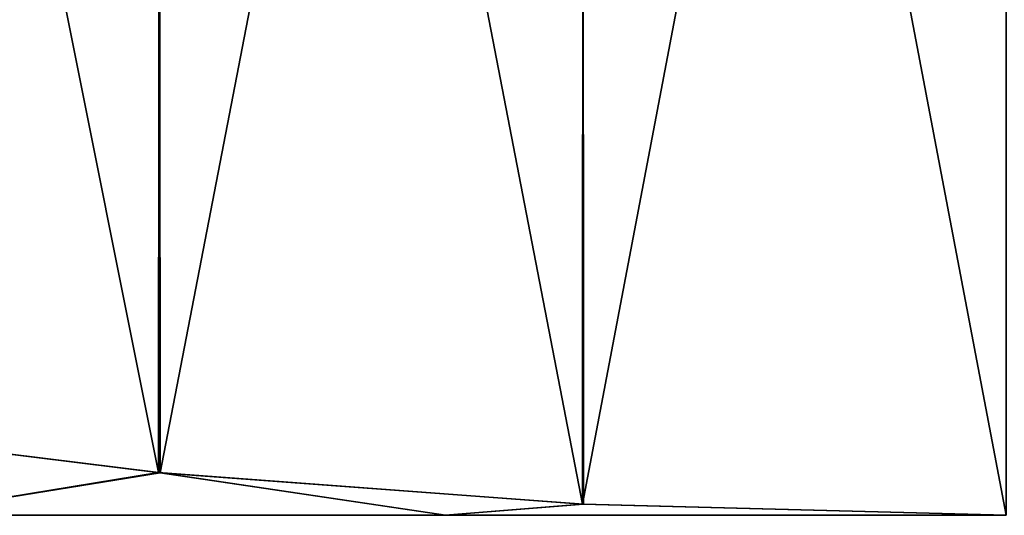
# Model space of a CAD drawing. Header units: metres. Extents: x -205 to 205, y -104 to 104.
# Tile 730 of 1056: x -3.08 to -0.01, y -76.96 to -75.41. Entities that reach past the tile are written whole.
import ezdxf

# ---------------------------------------------------------------- set-up
doc = ezdxf.new("R2010")
doc.units = ezdxf.units.M
doc.layers.add('solid_01_2-CONSUMER_EHM_BOX_SW0001', color=7, linetype='CONTINUOUS')

msp = doc.modelspace()

# ---------------------------------------------------------------- linework, layer by layer
at = {"layer": 'solid_01_2-CONSUMER_EHM_BOX_SW0001'}
for points in [[(-0.000081, -69.958565, 9.5), (-0.000086, -76.958565, 9.5), (-1.322059, -76.923775, 9.5)], [(-1.318869, -69.993118, 9.5), (-0.000081, -69.958565, 9.5), (-1.322059, -76.923775, 9.5)], [(-1.322052, -69.993362, 39.5), (-0.000084, -76.958565, 39.5), (-0.000079, -69.958565, 39.5)], [(-2.644528, -70.092117, 39.5), (-2.639247, -76.825546, 39.5), (-1.322052, -69.993362, 39.5)], [(-1.322052, -69.993362, 39.5), (-2.639247, -76.825546, 39.5), (-1.318873, -76.924019, 39.5)], [(-2.639244, -70.091591, 9.5), (-1.318869, -69.993118, 9.5), (-1.322059, -76.923775, 9.5)], [(-1.322052, -69.993362, 39.5), (-1.318873, -76.924019, 39.5), (-0.000084, -76.958565, 39.5)], [(-3.963718, -70.255676, 39.5), (-3.957241, -76.662422, 39.5), (-2.644528, -70.092117, 39.5)], [(-2.644528, -70.092117, 39.5), (-3.957241, -76.662422, 39.5), (-2.639247, -76.825546, 39.5)], [(-3.957237, -70.254707, 9.5), (-2.639244, -70.091591, 9.5), (-2.644534, -76.825012, 9.5)], [(-2.639244, -70.091591, 9.5), (-1.322059, -76.923775, 9.5), (-2.644534, -76.825012, 9.5)], [(-3.957237, -70.254707, 9.5), (-2.644534, -76.825012, 9.5), (-3.963723, -76.661453, 9.5)], [(-3.963723, -76.661453, 9.5), (-2.644534, -76.825012, 9.5), (-3.457635, -76.958565, 9.904031)], [(-2.639247, -76.825546, 39.5), (-3.957241, -76.662422, 39.5), (-3.457634, -76.958565, 39.09597)], [(-2.644534, -76.825012, 9.5), (-1.749578, -76.958565, 9.602955), (-3.457635, -76.958565, 9.904031)], [(-2.639247, -76.825546, 39.5), (-3.457634, -76.958565, 39.09597), (-1.749577, -76.958565, 39.397045)], [(-2.644534, -76.825012, 9.5), (-1.322059, -76.923775, 9.5), (-1.749578, -76.958565, 9.602955)], [(-1.318873, -76.924019, 39.5), (-2.639247, -76.825546, 39.5), (-1.749577, -76.958565, 39.397045)], [(-1.322059, -76.923775, 9.5), (-0.000086, -76.958565, 9.5), (-1.749578, -76.958565, 9.602955)], [(-1.318873, -76.924019, 39.5), (-1.749577, -76.958565, 39.397045), (-0.000084, -76.958565, 39.5)], [(-3.457634, -76.958565, 39.09597), (-3.457635, -76.958565, 9.904031), (-1.749578, -76.958565, 9.602955)], [(-1.749577, -76.958565, 39.397045), (-3.457634, -76.958565, 39.09597), (-1.749578, -76.958565, 9.602955)], [(-1.749577, -76.958565, 39.397045), (-1.749578, -76.958565, 9.602955), (-0.000086, -76.958565, 9.5)], [(-0.000084, -76.958565, 39.5), (-1.749577, -76.958565, 39.397045), (-0.000086, -76.958565, 9.5)]]:
    msp.add_3dface(points, dxfattribs=at)

doc.saveas('drawing.dxf')
